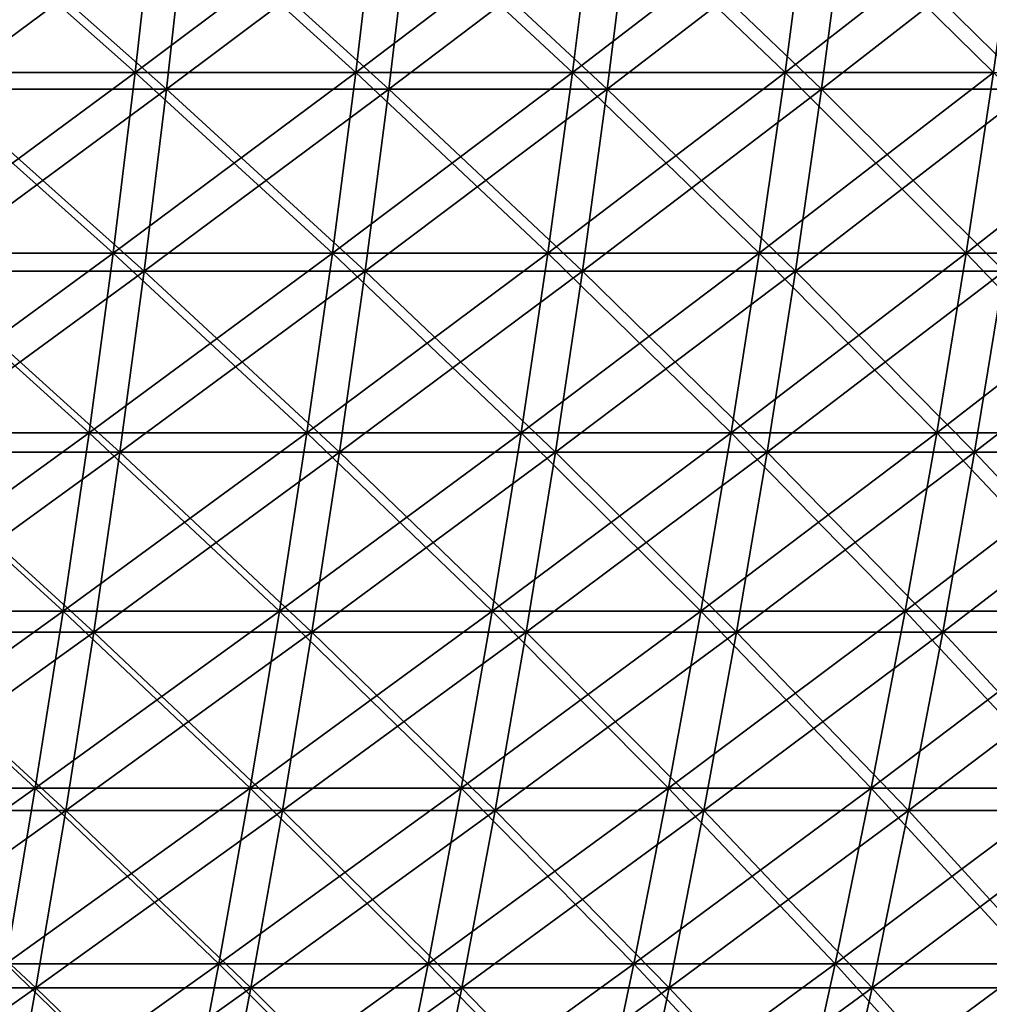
# Model space of a CAD drawing. Header units: millimetres. Extents: x -250 to 250, y -45 to 4150.
# Tile 766 of 805: x 110 to 139, y 4063 to 4092. Entities that reach past the tile are written whole.
import ezdxf

# ---------------------------------------------------------------- set-up
doc = ezdxf.new("R2010")
doc.units = ezdxf.units.MM
doc.header["$LTSCALE"] = 81.481481
for name, color, linetype in [('19', 7, 'CONTINUOUS'), ('20', 7, 'CONTINUOUS'), ('21', 7, 'CONTINUOUS'), ('22', 7, 'CONTINUOUS')]:
    doc.layers.add(name, color=color, linetype=linetype)

msp = doc.modelspace()

# ---------------------------------------------------------------- linework, layer by layer
at = {"layer": '19', "color": 7, "linetype": 'CONTINUOUS'}
for points in [[(114.799, 4089.852, -213.784), (108.161, 4089.852, -217.217), (115.4, 4095.227, -214.902), (114.799, 4089.852, -213.784)], [(115.4, 4095.227, -214.902), (108.161, 4089.852, -217.217), (108.727, 4095.227, -218.354), (115.4, 4095.227, -214.902)], [(121.328, 4089.852, -210.147), (114.799, 4089.852, -213.784), (121.963, 4095.227, -211.246), (121.328, 4089.852, -210.147)], [(121.963, 4095.227, -211.246), (114.799, 4089.852, -213.784), (115.4, 4095.227, -214.902), (121.963, 4095.227, -211.246)], [(127.742, 4089.852, -206.311), (121.328, 4089.852, -210.147), (128.411, 4095.227, -207.39), (127.742, 4089.852, -206.311)], [(128.411, 4095.227, -207.39), (121.328, 4089.852, -210.147), (121.963, 4095.227, -211.246), (128.411, 4095.227, -207.39)], [(134.035, 4089.852, -202.279), (127.742, 4089.852, -206.311), (134.736, 4095.227, -203.337), (134.035, 4089.852, -202.279)], [(134.736, 4095.227, -203.337), (127.742, 4089.852, -206.311), (128.411, 4095.227, -207.39), (134.736, 4095.227, -203.337)], [(140.201, 4089.852, -198.056), (134.035, 4089.852, -202.279), (140.934, 4095.227, -199.092), (140.201, 4089.852, -198.056)], [(140.934, 4095.227, -199.092), (134.035, 4089.852, -202.279), (134.736, 4095.227, -203.337), (140.934, 4095.227, -199.092)], [(114.143, 4084.507, -212.561), (107.543, 4084.507, -215.975), (114.799, 4089.852, -213.784), (114.143, 4084.507, -212.561)], [(114.799, 4089.852, -213.784), (107.543, 4084.507, -215.975), (108.161, 4089.852, -217.217), (114.799, 4089.852, -213.784)], [(120.634, 4084.507, -208.945), (114.143, 4084.507, -212.561), (121.328, 4089.852, -210.147), (120.634, 4084.507, -208.945)], [(121.328, 4089.852, -210.147), (114.143, 4084.507, -212.561), (114.799, 4089.852, -213.784), (121.328, 4089.852, -210.147)], [(127.012, 4084.507, -205.131), (120.634, 4084.507, -208.945), (127.742, 4089.852, -206.311), (127.012, 4084.507, -205.131)], [(127.742, 4089.852, -206.311), (120.634, 4084.507, -208.945), (121.328, 4089.852, -210.147), (127.742, 4089.852, -206.311)], [(133.268, 4084.507, -201.122), (127.012, 4084.507, -205.131), (134.035, 4089.852, -202.279), (133.268, 4084.507, -201.122)], [(134.035, 4089.852, -202.279), (127.012, 4084.507, -205.131), (127.742, 4089.852, -206.311), (134.035, 4089.852, -202.279)], [(139.399, 4084.507, -196.923), (133.268, 4084.507, -201.122), (140.201, 4089.852, -198.056), (139.399, 4084.507, -196.923)], [(140.201, 4089.852, -198.056), (133.268, 4084.507, -201.122), (134.035, 4089.852, -202.279), (140.201, 4089.852, -198.056)], [(113.431, 4079.194, -211.234), (106.872, 4079.194, -214.627), (114.143, 4084.507, -212.561), (113.431, 4079.194, -211.234)], [(114.143, 4084.507, -212.561), (106.872, 4079.194, -214.627), (107.543, 4084.507, -215.975), (114.143, 4084.507, -212.561)], [(119.882, 4079.194, -207.641), (113.431, 4079.194, -211.234), (120.634, 4084.507, -208.945), (119.882, 4079.194, -207.641)], [(120.634, 4084.507, -208.945), (113.431, 4079.194, -211.234), (114.143, 4084.507, -212.561), (120.634, 4084.507, -208.945)], [(126.219, 4079.194, -203.851), (119.882, 4079.194, -207.641), (127.012, 4084.507, -205.131), (126.219, 4079.194, -203.851)], [(127.012, 4084.507, -205.131), (119.882, 4079.194, -207.641), (120.634, 4084.507, -208.945), (127.012, 4084.507, -205.131)], [(132.437, 4079.194, -199.867), (126.219, 4079.194, -203.851), (133.268, 4084.507, -201.122), (132.437, 4079.194, -199.867)], [(133.268, 4084.507, -201.122), (126.219, 4079.194, -203.851), (127.012, 4084.507, -205.131), (133.268, 4084.507, -201.122)], [(138.529, 4079.194, -195.694), (132.437, 4079.194, -199.867), (139.399, 4084.507, -196.923), (138.529, 4079.194, -195.694)], [(139.399, 4084.507, -196.923), (132.437, 4079.194, -199.867), (133.268, 4084.507, -201.122), (139.399, 4084.507, -196.923)], [(144.49, 4079.194, -191.335), (138.529, 4079.194, -195.694), (145.397, 4084.507, -192.537), (144.49, 4079.194, -191.335)], [(145.397, 4084.507, -192.537), (138.529, 4079.194, -195.694), (139.399, 4084.507, -196.923), (145.397, 4084.507, -192.537)], [(112.663, 4073.915, -209.805), (106.149, 4073.915, -213.175), (113.431, 4079.194, -211.234), (112.663, 4073.915, -209.805)], [(113.431, 4079.194, -211.234), (106.149, 4073.915, -213.175), (106.872, 4079.194, -214.627), (113.431, 4079.194, -211.234)], [(119.07, 4073.915, -206.236), (112.663, 4073.915, -209.805), (119.882, 4079.194, -207.641), (119.07, 4073.915, -206.236)], [(119.882, 4079.194, -207.641), (112.663, 4073.915, -209.805), (113.431, 4079.194, -211.234), (119.882, 4079.194, -207.641)], [(125.365, 4073.915, -202.471), (119.07, 4073.915, -206.236), (126.219, 4079.194, -203.851), (125.365, 4073.915, -202.471)], [(126.219, 4079.194, -203.851), (119.07, 4073.915, -206.236), (119.882, 4079.194, -207.641), (126.219, 4079.194, -203.851)], [(131.541, 4073.915, -198.515), (125.365, 4073.915, -202.471), (132.437, 4079.194, -199.867), (131.541, 4073.915, -198.515)], [(132.437, 4079.194, -199.867), (125.365, 4073.915, -202.471), (126.219, 4079.194, -203.851), (132.437, 4079.194, -199.867)], [(137.592, 4073.915, -194.37), (131.541, 4073.915, -198.515), (138.529, 4079.194, -195.694), (137.592, 4073.915, -194.37)], [(138.529, 4079.194, -195.694), (131.541, 4073.915, -198.515), (132.437, 4079.194, -199.867), (138.529, 4079.194, -195.694)], [(143.512, 4073.915, -190.041), (137.592, 4073.915, -194.37), (144.49, 4079.194, -191.335), (143.512, 4073.915, -190.041)], [(144.49, 4079.194, -191.335), (137.592, 4073.915, -194.37), (138.529, 4079.194, -195.694), (144.49, 4079.194, -191.335)], [(111.84, 4068.673, -208.273), (105.373, 4068.673, -211.619), (112.663, 4073.915, -209.805), (111.84, 4068.673, -208.273)], [(112.663, 4073.915, -209.805), (105.373, 4068.673, -211.619), (106.149, 4073.915, -213.175), (112.663, 4073.915, -209.805)], [(118.201, 4068.673, -204.73), (111.84, 4068.673, -208.273), (119.07, 4073.915, -206.236), (118.201, 4068.673, -204.73)], [(119.07, 4073.915, -206.236), (111.84, 4068.673, -208.273), (112.663, 4073.915, -209.805), (119.07, 4073.915, -206.236)], [(124.45, 4068.673, -200.993), (118.201, 4068.673, -204.73), (125.365, 4073.915, -202.471), (124.45, 4068.673, -200.993)], [(125.365, 4073.915, -202.471), (118.201, 4068.673, -204.73), (119.07, 4073.915, -206.236), (125.365, 4073.915, -202.471)], [(130.58, 4068.673, -197.065), (124.45, 4068.673, -200.993), (131.541, 4073.915, -198.515), (130.58, 4068.673, -197.065)], [(131.541, 4073.915, -198.515), (124.45, 4068.673, -200.993), (125.365, 4073.915, -202.471), (131.541, 4073.915, -198.515)], [(136.587, 4068.673, -192.951), (130.58, 4068.673, -197.065), (137.592, 4073.915, -194.37), (136.587, 4068.673, -192.951)], [(137.592, 4073.915, -194.37), (130.58, 4068.673, -197.065), (131.541, 4073.915, -198.515), (137.592, 4073.915, -194.37)], [(142.464, 4068.673, -188.653), (136.587, 4068.673, -192.951), (143.512, 4073.915, -190.041), (142.464, 4068.673, -188.653)], [(143.512, 4073.915, -190.041), (136.587, 4068.673, -192.951), (137.592, 4073.915, -194.37), (143.512, 4073.915, -190.041)], [(110.963, 4063.471, -206.64), (104.547, 4063.471, -209.959), (111.84, 4068.673, -208.273), (110.963, 4063.471, -206.64)], [(111.84, 4068.673, -208.273), (104.547, 4063.471, -209.959), (105.373, 4068.673, -211.619), (111.84, 4068.673, -208.273)], [(117.274, 4063.471, -203.125), (110.963, 4063.471, -206.64), (118.201, 4068.673, -204.73), (117.274, 4063.471, -203.125)], [(118.201, 4068.673, -204.73), (110.963, 4063.471, -206.64), (111.84, 4068.673, -208.273), (118.201, 4068.673, -204.73)], [(123.474, 4063.471, -199.417), (117.274, 4063.471, -203.125), (124.45, 4068.673, -200.993), (123.474, 4063.471, -199.417)], [(124.45, 4068.673, -200.993), (117.274, 4063.471, -203.125), (118.201, 4068.673, -204.73), (124.45, 4068.673, -200.993)], [(129.556, 4063.471, -195.52), (123.474, 4063.471, -199.417), (130.58, 4068.673, -197.065), (129.556, 4063.471, -195.52)], [(130.58, 4068.673, -197.065), (123.474, 4063.471, -199.417), (124.45, 4068.673, -200.993), (130.58, 4068.673, -197.065)], [(135.516, 4063.471, -191.437), (129.556, 4063.471, -195.52), (136.587, 4068.673, -192.951), (135.516, 4063.471, -191.437)], [(136.587, 4068.673, -192.951), (129.556, 4063.471, -195.52), (130.58, 4068.673, -197.065), (136.587, 4068.673, -192.951)], [(141.347, 4063.471, -187.173), (135.516, 4063.471, -191.437), (142.464, 4068.673, -188.653), (141.347, 4063.471, -187.173)], [(142.464, 4068.673, -188.653), (135.516, 4063.471, -191.437), (136.587, 4068.673, -192.951), (142.464, 4068.673, -188.653)], [(110.032, 4058.312, -204.905), (103.67, 4058.312, -208.197), (110.963, 4063.471, -206.64), (110.032, 4058.312, -204.905)], [(110.963, 4063.471, -206.64), (103.67, 4058.312, -208.197), (104.547, 4063.471, -209.959), (110.963, 4063.471, -206.64)], [(116.29, 4058.312, -201.42), (110.032, 4058.312, -204.905), (117.274, 4063.471, -203.125), (116.29, 4058.312, -201.42)], [(117.274, 4063.471, -203.125), (110.032, 4058.312, -204.905), (110.963, 4063.471, -206.64), (117.274, 4063.471, -203.125)], [(122.437, 4058.312, -197.743), (116.29, 4058.312, -201.42), (123.474, 4063.471, -199.417), (122.437, 4058.312, -197.743)], [(123.474, 4063.471, -199.417), (116.29, 4058.312, -201.42), (117.274, 4063.471, -203.125), (123.474, 4063.471, -199.417)], [(128.469, 4058.312, -193.879), (122.437, 4058.312, -197.743), (129.556, 4063.471, -195.52), (128.469, 4058.312, -193.879)], [(129.556, 4063.471, -195.52), (122.437, 4058.312, -197.743), (123.474, 4063.471, -199.417), (129.556, 4063.471, -195.52)], [(134.378, 4058.312, -189.831), (128.469, 4058.312, -193.879), (135.516, 4063.471, -191.437), (134.378, 4058.312, -189.831)], [(135.516, 4063.471, -191.437), (128.469, 4058.312, -193.879), (129.556, 4063.471, -195.52), (135.516, 4063.471, -191.437)], [(140.16, 4058.312, -185.602), (134.378, 4058.312, -189.831), (141.347, 4063.471, -187.173), (140.16, 4058.312, -185.602)], [(141.347, 4063.471, -187.173), (134.378, 4058.312, -189.831), (135.516, 4063.471, -191.437), (141.347, 4063.471, -187.173)]]:
    msp.add_3dface(points, dxfattribs=at)
at = {"layer": '20', "color": 7, "linetype": 'CONTINUOUS'}
for points in [[(108.161, 4089.852, 217.217), (114.799, 4089.852, 213.784), (108.727, 4095.227, 218.354), (108.161, 4089.852, 217.217)], [(108.727, 4095.227, 218.354), (114.799, 4089.852, 213.784), (115.4, 4095.227, 214.902), (108.727, 4095.227, 218.354)], [(114.799, 4089.852, 213.784), (121.328, 4089.852, 210.147), (115.4, 4095.227, 214.902), (114.799, 4089.852, 213.784)], [(115.4, 4095.227, 214.902), (121.328, 4089.852, 210.147), (121.963, 4095.227, 211.246), (115.4, 4095.227, 214.902)], [(121.328, 4089.852, 210.147), (127.742, 4089.852, 206.311), (121.963, 4095.227, 211.246), (121.328, 4089.852, 210.147)], [(121.963, 4095.227, 211.246), (127.742, 4089.852, 206.311), (128.411, 4095.227, 207.39), (121.963, 4095.227, 211.246)], [(127.742, 4089.852, 206.311), (134.035, 4089.852, 202.279), (128.411, 4095.227, 207.39), (127.742, 4089.852, 206.311)], [(128.411, 4095.227, 207.39), (134.035, 4089.852, 202.279), (134.736, 4095.227, 203.337), (128.411, 4095.227, 207.39)], [(134.035, 4089.852, 202.279), (140.201, 4089.852, 198.056), (134.736, 4095.227, 203.337), (134.035, 4089.852, 202.279)], [(134.736, 4095.227, 203.337), (140.201, 4089.852, 198.056), (140.934, 4095.227, 199.092), (134.736, 4095.227, 203.337)], [(107.543, 4084.507, 215.975), (114.143, 4084.507, 212.561), (108.161, 4089.852, 217.217), (107.543, 4084.507, 215.975)], [(108.161, 4089.852, 217.217), (114.143, 4084.507, 212.561), (114.799, 4089.852, 213.784), (108.161, 4089.852, 217.217)], [(114.143, 4084.507, 212.561), (120.634, 4084.507, 208.945), (114.799, 4089.852, 213.784), (114.143, 4084.507, 212.561)], [(114.799, 4089.852, 213.784), (120.634, 4084.507, 208.945), (121.328, 4089.852, 210.147), (114.799, 4089.852, 213.784)], [(120.634, 4084.507, 208.945), (127.012, 4084.507, 205.131), (121.328, 4089.852, 210.147), (120.634, 4084.507, 208.945)], [(121.328, 4089.852, 210.147), (127.012, 4084.507, 205.131), (127.742, 4089.852, 206.311), (121.328, 4089.852, 210.147)], [(127.012, 4084.507, 205.131), (133.268, 4084.507, 201.122), (127.742, 4089.852, 206.311), (127.012, 4084.507, 205.131)], [(127.742, 4089.852, 206.311), (133.268, 4084.507, 201.122), (134.035, 4089.852, 202.279), (127.742, 4089.852, 206.311)], [(133.268, 4084.507, 201.122), (139.399, 4084.507, 196.923), (134.035, 4089.852, 202.279), (133.268, 4084.507, 201.122)], [(134.035, 4089.852, 202.279), (139.399, 4084.507, 196.923), (140.201, 4089.852, 198.056), (134.035, 4089.852, 202.279)], [(106.872, 4079.194, 214.627), (113.431, 4079.194, 211.234), (107.543, 4084.507, 215.975), (106.872, 4079.194, 214.627)], [(107.543, 4084.507, 215.975), (113.431, 4079.194, 211.234), (114.143, 4084.507, 212.561), (107.543, 4084.507, 215.975)], [(113.431, 4079.194, 211.234), (119.882, 4079.194, 207.641), (114.143, 4084.507, 212.561), (113.431, 4079.194, 211.234)], [(114.143, 4084.507, 212.561), (119.882, 4079.194, 207.641), (120.634, 4084.507, 208.945), (114.143, 4084.507, 212.561)], [(119.882, 4079.194, 207.641), (126.219, 4079.194, 203.851), (120.634, 4084.507, 208.945), (119.882, 4079.194, 207.641)], [(120.634, 4084.507, 208.945), (126.219, 4079.194, 203.851), (127.012, 4084.507, 205.131), (120.634, 4084.507, 208.945)], [(126.219, 4079.194, 203.851), (132.437, 4079.194, 199.867), (127.012, 4084.507, 205.131), (126.219, 4079.194, 203.851)], [(127.012, 4084.507, 205.131), (132.437, 4079.194, 199.867), (133.268, 4084.507, 201.122), (127.012, 4084.507, 205.131)], [(132.437, 4079.194, 199.867), (138.529, 4079.194, 195.694), (133.268, 4084.507, 201.122), (132.437, 4079.194, 199.867)], [(133.268, 4084.507, 201.122), (138.529, 4079.194, 195.694), (139.399, 4084.507, 196.923), (133.268, 4084.507, 201.122)], [(138.529, 4079.194, 195.694), (144.49, 4079.194, 191.335), (139.399, 4084.507, 196.923), (138.529, 4079.194, 195.694)], [(106.149, 4073.915, 213.175), (112.663, 4073.915, 209.805), (106.872, 4079.194, 214.627), (106.149, 4073.915, 213.175)], [(106.872, 4079.194, 214.627), (112.663, 4073.915, 209.805), (113.431, 4079.194, 211.234), (106.872, 4079.194, 214.627)], [(112.663, 4073.915, 209.805), (119.07, 4073.915, 206.236), (113.431, 4079.194, 211.234), (112.663, 4073.915, 209.805)], [(113.431, 4079.194, 211.234), (119.07, 4073.915, 206.236), (119.882, 4079.194, 207.641), (113.431, 4079.194, 211.234)], [(119.07, 4073.915, 206.236), (125.365, 4073.915, 202.471), (119.882, 4079.194, 207.641), (119.07, 4073.915, 206.236)], [(119.882, 4079.194, 207.641), (125.365, 4073.915, 202.471), (126.219, 4079.194, 203.851), (119.882, 4079.194, 207.641)], [(125.365, 4073.915, 202.471), (131.541, 4073.915, 198.515), (126.219, 4079.194, 203.851), (125.365, 4073.915, 202.471)], [(126.219, 4079.194, 203.851), (131.541, 4073.915, 198.515), (132.437, 4079.194, 199.867), (126.219, 4079.194, 203.851)], [(131.541, 4073.915, 198.515), (137.592, 4073.915, 194.37), (132.437, 4079.194, 199.867), (131.541, 4073.915, 198.515)], [(132.437, 4079.194, 199.867), (137.592, 4073.915, 194.37), (138.529, 4079.194, 195.694), (132.437, 4079.194, 199.867)], [(137.592, 4073.915, 194.37), (143.512, 4073.915, 190.041), (138.529, 4079.194, 195.694), (137.592, 4073.915, 194.37)], [(138.529, 4079.194, 195.694), (143.512, 4073.915, 190.041), (144.49, 4079.194, 191.335), (138.529, 4079.194, 195.694)], [(105.373, 4068.673, 211.619), (111.84, 4068.673, 208.273), (106.149, 4073.915, 213.175), (105.373, 4068.673, 211.619)], [(106.149, 4073.915, 213.175), (111.84, 4068.673, 208.273), (112.663, 4073.915, 209.805), (106.149, 4073.915, 213.175)], [(111.84, 4068.673, 208.273), (118.201, 4068.673, 204.73), (112.663, 4073.915, 209.805), (111.84, 4068.673, 208.273)], [(112.663, 4073.915, 209.805), (118.201, 4068.673, 204.73), (119.07, 4073.915, 206.236), (112.663, 4073.915, 209.805)], [(118.201, 4068.673, 204.73), (124.45, 4068.673, 200.993), (119.07, 4073.915, 206.236), (118.201, 4068.673, 204.73)], [(119.07, 4073.915, 206.236), (124.45, 4068.673, 200.993), (125.365, 4073.915, 202.471), (119.07, 4073.915, 206.236)], [(124.45, 4068.673, 200.993), (130.58, 4068.673, 197.065), (125.365, 4073.915, 202.471), (124.45, 4068.673, 200.993)], [(125.365, 4073.915, 202.471), (130.58, 4068.673, 197.065), (131.541, 4073.915, 198.515), (125.365, 4073.915, 202.471)], [(130.58, 4068.673, 197.065), (136.587, 4068.673, 192.951), (131.541, 4073.915, 198.515), (130.58, 4068.673, 197.065)], [(131.541, 4073.915, 198.515), (136.587, 4068.673, 192.951), (137.592, 4073.915, 194.37), (131.541, 4073.915, 198.515)], [(136.587, 4068.673, 192.951), (142.464, 4068.673, 188.653), (137.592, 4073.915, 194.37), (136.587, 4068.673, 192.951)], [(137.592, 4073.915, 194.37), (142.464, 4068.673, 188.653), (143.512, 4073.915, 190.041), (137.592, 4073.915, 194.37)], [(104.547, 4063.471, 209.959), (110.963, 4063.471, 206.64), (105.373, 4068.673, 211.619), (104.547, 4063.471, 209.959)], [(105.373, 4068.673, 211.619), (110.963, 4063.471, 206.64), (111.84, 4068.673, 208.273), (105.373, 4068.673, 211.619)], [(110.963, 4063.471, 206.64), (117.274, 4063.471, 203.125), (111.84, 4068.673, 208.273), (110.963, 4063.471, 206.64)], [(111.84, 4068.673, 208.273), (117.274, 4063.471, 203.125), (118.201, 4068.673, 204.73), (111.84, 4068.673, 208.273)], [(117.274, 4063.471, 203.125), (123.474, 4063.471, 199.417), (118.201, 4068.673, 204.73), (117.274, 4063.471, 203.125)], [(118.201, 4068.673, 204.73), (123.474, 4063.471, 199.417), (124.45, 4068.673, 200.993), (118.201, 4068.673, 204.73)], [(123.474, 4063.471, 199.417), (129.556, 4063.471, 195.52), (124.45, 4068.673, 200.993), (123.474, 4063.471, 199.417)], [(124.45, 4068.673, 200.993), (129.556, 4063.471, 195.52), (130.58, 4068.673, 197.065), (124.45, 4068.673, 200.993)], [(129.556, 4063.471, 195.52), (135.516, 4063.471, 191.437), (130.58, 4068.673, 197.065), (129.556, 4063.471, 195.52)], [(130.58, 4068.673, 197.065), (135.516, 4063.471, 191.437), (136.587, 4068.673, 192.951), (130.58, 4068.673, 197.065)], [(135.516, 4063.471, 191.437), (141.347, 4063.471, 187.173), (136.587, 4068.673, 192.951), (135.516, 4063.471, 191.437)], [(136.587, 4068.673, 192.951), (141.347, 4063.471, 187.173), (142.464, 4068.673, 188.653), (136.587, 4068.673, 192.951)], [(104.547, 4063.471, 209.959), (110.032, 4058.312, 204.905), (110.963, 4063.471, 206.64), (104.547, 4063.471, 209.959)], [(110.032, 4058.312, 204.905), (116.29, 4058.312, 201.42), (110.963, 4063.471, 206.64), (110.032, 4058.312, 204.905)], [(110.963, 4063.471, 206.64), (116.29, 4058.312, 201.42), (117.274, 4063.471, 203.125), (110.963, 4063.471, 206.64)], [(116.29, 4058.312, 201.42), (122.437, 4058.312, 197.743), (117.274, 4063.471, 203.125), (116.29, 4058.312, 201.42)], [(117.274, 4063.471, 203.125), (122.437, 4058.312, 197.743), (123.474, 4063.471, 199.417), (117.274, 4063.471, 203.125)], [(122.437, 4058.312, 197.743), (128.469, 4058.312, 193.879), (123.474, 4063.471, 199.417), (122.437, 4058.312, 197.743)], [(123.474, 4063.471, 199.417), (128.469, 4058.312, 193.879), (129.556, 4063.471, 195.52), (123.474, 4063.471, 199.417)], [(128.469, 4058.312, 193.879), (134.378, 4058.312, 189.831), (129.556, 4063.471, 195.52), (128.469, 4058.312, 193.879)], [(129.556, 4063.471, 195.52), (134.378, 4058.312, 189.831), (135.516, 4063.471, 191.437), (129.556, 4063.471, 195.52)], [(134.378, 4058.312, 189.831), (140.16, 4058.312, 185.602), (135.516, 4063.471, 191.437), (134.378, 4058.312, 189.831)], [(135.516, 4063.471, 191.437), (140.16, 4058.312, 185.602), (141.347, 4063.471, 187.173), (135.516, 4063.471, 191.437)]]:
    msp.add_3dface(points, dxfattribs=at)
at = {"layer": '21', "color": 7, "linetype": 'CONTINUOUS'}
for points in [[(113.882, 4090.342, 212.075), (107.297, 4090.342, 215.481), (114.477, 4095.673, 213.184), (113.882, 4090.342, 212.075)], [(114.477, 4095.673, 213.184), (107.297, 4090.342, 215.481), (107.858, 4095.673, 216.608), (114.477, 4095.673, 213.184)], [(120.359, 4090.342, 208.467), (113.882, 4090.342, 212.075), (120.988, 4095.673, 209.558), (120.359, 4090.342, 208.467)], [(120.988, 4095.673, 209.558), (113.882, 4090.342, 212.075), (114.477, 4095.673, 213.184), (120.988, 4095.673, 209.558)], [(126.721, 4090.342, 204.662), (120.359, 4090.342, 208.467), (127.384, 4095.673, 205.732), (126.721, 4090.342, 204.662)], [(127.384, 4095.673, 205.732), (120.359, 4090.342, 208.467), (120.988, 4095.673, 209.558), (127.384, 4095.673, 205.732)], [(132.964, 4090.342, 200.663), (126.721, 4090.342, 204.662), (133.659, 4095.673, 201.712), (132.964, 4090.342, 200.663)], [(133.659, 4095.673, 201.712), (126.721, 4090.342, 204.662), (127.384, 4095.673, 205.732), (133.659, 4095.673, 201.712)], [(139.08, 4090.342, 196.473), (132.964, 4090.342, 200.663), (139.808, 4095.673, 197.5), (139.08, 4090.342, 196.473)], [(139.808, 4095.673, 197.5), (132.964, 4090.342, 200.663), (133.659, 4095.673, 201.712), (139.808, 4095.673, 197.5)], [(113.231, 4085.04, 210.862), (106.684, 4085.04, 214.249), (113.882, 4090.342, 212.075), (113.231, 4085.04, 210.862)], [(113.882, 4090.342, 212.075), (106.684, 4085.04, 214.249), (107.297, 4090.342, 215.481), (113.882, 4090.342, 212.075)], [(119.671, 4085.04, 207.275), (113.231, 4085.04, 210.862), (120.359, 4090.342, 208.467), (119.671, 4085.04, 207.275)], [(120.359, 4090.342, 208.467), (113.231, 4085.04, 210.862), (113.882, 4090.342, 212.075), (120.359, 4090.342, 208.467)], [(125.997, 4085.04, 203.492), (119.671, 4085.04, 207.275), (126.721, 4090.342, 204.662), (125.997, 4085.04, 203.492)], [(126.721, 4090.342, 204.662), (119.671, 4085.04, 207.275), (120.359, 4090.342, 208.467), (126.721, 4090.342, 204.662)], [(132.204, 4085.04, 199.515), (125.997, 4085.04, 203.492), (132.964, 4090.342, 200.663), (132.204, 4085.04, 199.515)], [(132.964, 4090.342, 200.663), (125.997, 4085.04, 203.492), (126.721, 4090.342, 204.662), (132.964, 4090.342, 200.663)], [(138.285, 4085.04, 195.349), (132.204, 4085.04, 199.515), (139.08, 4090.342, 196.473), (138.285, 4085.04, 195.349)], [(139.08, 4090.342, 196.473), (132.204, 4085.04, 199.515), (132.964, 4090.342, 200.663), (139.08, 4090.342, 196.473)], [(144.235, 4085.04, 190.998), (138.285, 4085.04, 195.349), (145.065, 4090.342, 192.097), (144.235, 4085.04, 190.998)], [(145.065, 4090.342, 192.097), (138.285, 4085.04, 195.349), (139.08, 4090.342, 196.473), (145.065, 4090.342, 192.097)], [(112.524, 4079.77, 209.547), (106.018, 4079.77, 212.913), (113.231, 4085.04, 210.862), (112.524, 4079.77, 209.547)], [(113.231, 4085.04, 210.862), (106.018, 4079.77, 212.913), (106.684, 4085.04, 214.249), (113.231, 4085.04, 210.862)], [(118.924, 4079.77, 205.982), (112.524, 4079.77, 209.547), (119.671, 4085.04, 207.275), (118.924, 4079.77, 205.982)], [(119.671, 4085.04, 207.275), (112.524, 4079.77, 209.547), (113.231, 4085.04, 210.862), (119.671, 4085.04, 207.275)], [(125.211, 4079.77, 202.222), (118.924, 4079.77, 205.982), (125.997, 4085.04, 203.492), (125.211, 4079.77, 202.222)], [(125.997, 4085.04, 203.492), (118.924, 4079.77, 205.982), (119.671, 4085.04, 207.275), (125.997, 4085.04, 203.492)], [(131.379, 4079.77, 198.271), (125.211, 4079.77, 202.222), (132.204, 4085.04, 199.515), (131.379, 4079.77, 198.271)], [(132.204, 4085.04, 199.515), (125.211, 4079.77, 202.222), (125.997, 4085.04, 203.492), (132.204, 4085.04, 199.515)], [(137.422, 4079.77, 194.131), (131.379, 4079.77, 198.271), (138.285, 4085.04, 195.349), (137.422, 4079.77, 194.131)], [(138.285, 4085.04, 195.349), (131.379, 4079.77, 198.271), (132.204, 4085.04, 199.515), (138.285, 4085.04, 195.349)], [(143.335, 4079.77, 189.807), (137.422, 4079.77, 194.131), (144.235, 4085.04, 190.998), (143.335, 4079.77, 189.807)], [(144.235, 4085.04, 190.998), (137.422, 4079.77, 194.131), (138.285, 4085.04, 195.349), (144.235, 4085.04, 190.998)], [(111.763, 4074.534, 208.129), (105.301, 4074.534, 211.472), (112.524, 4079.77, 209.547), (111.763, 4074.534, 208.129)], [(112.524, 4079.77, 209.547), (105.301, 4074.534, 211.472), (106.018, 4079.77, 212.913), (112.524, 4079.77, 209.547)], [(118.119, 4074.534, 204.589), (111.763, 4074.534, 208.129), (118.924, 4079.77, 205.982), (118.119, 4074.534, 204.589)], [(118.924, 4079.77, 205.982), (111.763, 4074.534, 208.129), (112.524, 4079.77, 209.547), (118.924, 4079.77, 205.982)], [(124.364, 4074.534, 200.854), (118.119, 4074.534, 204.589), (125.211, 4079.77, 202.222), (124.364, 4074.534, 200.854)], [(125.211, 4079.77, 202.222), (118.119, 4074.534, 204.589), (118.924, 4079.77, 205.982), (125.211, 4079.77, 202.222)], [(130.49, 4074.534, 196.929), (124.364, 4074.534, 200.854), (131.379, 4079.77, 198.271), (130.49, 4074.534, 196.929)], [(131.379, 4079.77, 198.271), (124.364, 4074.534, 200.854), (125.211, 4079.77, 202.222), (131.379, 4079.77, 198.271)], [(136.493, 4074.534, 192.817), (130.49, 4074.534, 196.929), (137.422, 4079.77, 194.131), (136.493, 4074.534, 192.817)], [(137.422, 4079.77, 194.131), (130.49, 4074.534, 196.929), (131.379, 4079.77, 198.271), (137.422, 4079.77, 194.131)], [(142.366, 4074.534, 188.523), (136.493, 4074.534, 192.817), (143.335, 4079.77, 189.807), (142.366, 4074.534, 188.523)], [(143.335, 4079.77, 189.807), (136.493, 4074.534, 192.817), (137.422, 4079.77, 194.131), (143.335, 4079.77, 189.807)], [(110.947, 4069.334, 206.61), (104.532, 4069.334, 209.929), (111.763, 4074.534, 208.129), (110.947, 4069.334, 206.61)], [(111.763, 4074.534, 208.129), (104.532, 4069.334, 209.929), (105.301, 4074.534, 211.472), (111.763, 4074.534, 208.129)], [(117.257, 4069.334, 203.096), (110.947, 4069.334, 206.61), (118.119, 4074.534, 204.589), (117.257, 4069.334, 203.096)], [(118.119, 4074.534, 204.589), (110.947, 4069.334, 206.61), (111.763, 4074.534, 208.129), (118.119, 4074.534, 204.589)], [(123.456, 4069.334, 199.388), (117.257, 4069.334, 203.096), (124.364, 4074.534, 200.854), (123.456, 4069.334, 199.388)], [(124.364, 4074.534, 200.854), (117.257, 4069.334, 203.096), (118.119, 4074.534, 204.589), (124.364, 4074.534, 200.854)], [(129.538, 4069.334, 195.492), (123.456, 4069.334, 199.388), (130.49, 4074.534, 196.929), (129.538, 4069.334, 195.492)], [(130.49, 4074.534, 196.929), (123.456, 4069.334, 199.388), (124.364, 4074.534, 200.854), (130.49, 4074.534, 196.929)], [(135.496, 4069.334, 191.41), (129.538, 4069.334, 195.492), (136.493, 4074.534, 192.817), (135.496, 4069.334, 191.41)], [(136.493, 4074.534, 192.817), (129.538, 4069.334, 195.492), (130.49, 4074.534, 196.929), (136.493, 4074.534, 192.817)], [(141.327, 4069.334, 187.147), (135.496, 4069.334, 191.41), (142.366, 4074.534, 188.523), (141.327, 4069.334, 187.147)], [(142.366, 4074.534, 188.523), (135.496, 4069.334, 191.41), (136.493, 4074.534, 192.817), (142.366, 4074.534, 188.523)], [(110.077, 4064.175, 204.99), (103.713, 4064.175, 208.283), (110.947, 4069.334, 206.61), (110.077, 4064.175, 204.99)], [(110.947, 4069.334, 206.61), (103.713, 4064.175, 208.283), (104.532, 4069.334, 209.929), (110.947, 4069.334, 206.61)], [(116.338, 4064.175, 201.503), (110.077, 4064.175, 204.99), (117.257, 4069.334, 203.096), (116.338, 4064.175, 201.503)], [(117.257, 4069.334, 203.096), (110.077, 4064.175, 204.99), (110.947, 4069.334, 206.61), (117.257, 4069.334, 203.096)], [(122.488, 4064.175, 197.825), (116.338, 4064.175, 201.503), (123.456, 4069.334, 199.388), (122.488, 4064.175, 197.825)], [(123.456, 4069.334, 199.388), (116.338, 4064.175, 201.503), (117.257, 4069.334, 203.096), (123.456, 4069.334, 199.388)], [(128.522, 4064.175, 193.959), (122.488, 4064.175, 197.825), (129.538, 4069.334, 195.492), (128.522, 4064.175, 193.959)], [(129.538, 4069.334, 195.492), (122.488, 4064.175, 197.825), (123.456, 4069.334, 199.388), (129.538, 4069.334, 195.492)], [(134.434, 4064.175, 189.909), (128.522, 4064.175, 193.959), (135.496, 4069.334, 191.41), (134.434, 4064.175, 189.909)], [(135.496, 4069.334, 191.41), (128.522, 4064.175, 193.959), (129.538, 4069.334, 195.492), (135.496, 4069.334, 191.41)], [(140.218, 4064.175, 185.679), (134.434, 4064.175, 189.909), (141.327, 4069.334, 187.147), (140.218, 4064.175, 185.679)], [(141.327, 4069.334, 187.147), (134.434, 4064.175, 189.909), (135.496, 4069.334, 191.41), (141.327, 4069.334, 187.147)], [(115.362, 4059.057, 199.812), (109.154, 4059.057, 203.27), (116.338, 4064.175, 201.503), (115.362, 4059.057, 199.812)], [(116.338, 4064.175, 201.503), (109.154, 4059.057, 203.27), (110.077, 4064.175, 204.99), (116.338, 4064.175, 201.503)], [(121.46, 4059.057, 196.165), (115.362, 4059.057, 199.812), (122.488, 4064.175, 197.825), (121.46, 4059.057, 196.165)], [(122.488, 4064.175, 197.825), (115.362, 4059.057, 199.812), (116.338, 4064.175, 201.503), (122.488, 4064.175, 197.825)], [(127.444, 4059.057, 192.332), (121.46, 4059.057, 196.165), (128.522, 4064.175, 193.959), (127.444, 4059.057, 192.332)], [(128.522, 4064.175, 193.959), (121.46, 4059.057, 196.165), (122.488, 4064.175, 197.825), (128.522, 4064.175, 193.959)], [(133.306, 4059.057, 188.316), (127.444, 4059.057, 192.332), (134.434, 4064.175, 189.909), (133.306, 4059.057, 188.316)], [(134.434, 4064.175, 189.909), (127.444, 4059.057, 192.332), (128.522, 4064.175, 193.959), (134.434, 4064.175, 189.909)], [(139.042, 4059.057, 184.121), (133.306, 4059.057, 188.316), (140.218, 4064.175, 185.679), (139.042, 4059.057, 184.121)], [(140.218, 4064.175, 185.679), (133.306, 4059.057, 188.316), (134.434, 4064.175, 189.909), (140.218, 4064.175, 185.679)]]:
    msp.add_3dface(points, dxfattribs=at)
at = {"layer": '22', "color": 7, "linetype": 'CONTINUOUS'}
for points in [[(107.297, 4090.342, -215.481), (113.882, 4090.342, -212.075), (107.858, 4095.673, -216.608), (107.297, 4090.342, -215.481)], [(107.858, 4095.673, -216.608), (113.882, 4090.342, -212.075), (114.477, 4095.673, -213.184), (107.858, 4095.673, -216.608)], [(113.882, 4090.342, -212.075), (120.359, 4090.342, -208.467), (114.477, 4095.673, -213.184), (113.882, 4090.342, -212.075)], [(114.477, 4095.673, -213.184), (120.359, 4090.342, -208.467), (120.988, 4095.673, -209.558), (114.477, 4095.673, -213.184)], [(120.359, 4090.342, -208.467), (126.721, 4090.342, -204.662), (120.988, 4095.673, -209.558), (120.359, 4090.342, -208.467)], [(120.988, 4095.673, -209.558), (126.721, 4090.342, -204.662), (127.384, 4095.673, -205.732), (120.988, 4095.673, -209.558)], [(126.721, 4090.342, -204.662), (132.964, 4090.342, -200.663), (127.384, 4095.673, -205.732), (126.721, 4090.342, -204.662)], [(127.384, 4095.673, -205.732), (132.964, 4090.342, -200.663), (133.659, 4095.673, -201.712), (127.384, 4095.673, -205.732)], [(132.964, 4090.342, -200.663), (139.08, 4090.342, -196.473), (133.659, 4095.673, -201.712), (132.964, 4090.342, -200.663)], [(133.659, 4095.673, -201.712), (139.08, 4090.342, -196.473), (139.808, 4095.673, -197.5), (133.659, 4095.673, -201.712)], [(106.684, 4085.04, -214.249), (113.231, 4085.04, -210.862), (107.297, 4090.342, -215.481), (106.684, 4085.04, -214.249)], [(107.297, 4090.342, -215.481), (113.231, 4085.04, -210.862), (113.882, 4090.342, -212.075), (107.297, 4090.342, -215.481)], [(113.231, 4085.04, -210.862), (119.671, 4085.04, -207.275), (113.882, 4090.342, -212.075), (113.231, 4085.04, -210.862)], [(113.882, 4090.342, -212.075), (119.671, 4085.04, -207.275), (120.359, 4090.342, -208.467), (113.882, 4090.342, -212.075)], [(119.671, 4085.04, -207.275), (125.997, 4085.04, -203.492), (120.359, 4090.342, -208.467), (119.671, 4085.04, -207.275)], [(120.359, 4090.342, -208.467), (125.997, 4085.04, -203.492), (126.721, 4090.342, -204.662), (120.359, 4090.342, -208.467)], [(125.997, 4085.04, -203.492), (132.204, 4085.04, -199.515), (126.721, 4090.342, -204.662), (125.997, 4085.04, -203.492)], [(126.721, 4090.342, -204.662), (132.204, 4085.04, -199.515), (132.964, 4090.342, -200.663), (126.721, 4090.342, -204.662)], [(132.204, 4085.04, -199.515), (138.285, 4085.04, -195.349), (132.964, 4090.342, -200.663), (132.204, 4085.04, -199.515)], [(132.964, 4090.342, -200.663), (138.285, 4085.04, -195.349), (139.08, 4090.342, -196.473), (132.964, 4090.342, -200.663)], [(138.285, 4085.04, -195.349), (144.235, 4085.04, -190.998), (139.08, 4090.342, -196.473), (138.285, 4085.04, -195.349)], [(106.018, 4079.77, -212.913), (112.524, 4079.77, -209.547), (106.684, 4085.04, -214.249), (106.018, 4079.77, -212.913)], [(106.684, 4085.04, -214.249), (112.524, 4079.77, -209.547), (113.231, 4085.04, -210.862), (106.684, 4085.04, -214.249)], [(112.524, 4079.77, -209.547), (118.924, 4079.77, -205.982), (113.231, 4085.04, -210.862), (112.524, 4079.77, -209.547)], [(113.231, 4085.04, -210.862), (118.924, 4079.77, -205.982), (119.671, 4085.04, -207.275), (113.231, 4085.04, -210.862)], [(118.924, 4079.77, -205.982), (125.211, 4079.77, -202.222), (119.671, 4085.04, -207.275), (118.924, 4079.77, -205.982)], [(119.671, 4085.04, -207.275), (125.211, 4079.77, -202.222), (125.997, 4085.04, -203.492), (119.671, 4085.04, -207.275)], [(125.211, 4079.77, -202.222), (131.379, 4079.77, -198.271), (125.997, 4085.04, -203.492), (125.211, 4079.77, -202.222)], [(125.997, 4085.04, -203.492), (131.379, 4079.77, -198.271), (132.204, 4085.04, -199.515), (125.997, 4085.04, -203.492)], [(131.379, 4079.77, -198.271), (137.422, 4079.77, -194.131), (132.204, 4085.04, -199.515), (131.379, 4079.77, -198.271)], [(132.204, 4085.04, -199.515), (137.422, 4079.77, -194.131), (138.285, 4085.04, -195.349), (132.204, 4085.04, -199.515)], [(137.422, 4079.77, -194.131), (143.335, 4079.77, -189.807), (138.285, 4085.04, -195.349), (137.422, 4079.77, -194.131)], [(138.285, 4085.04, -195.349), (143.335, 4079.77, -189.807), (144.235, 4085.04, -190.998), (138.285, 4085.04, -195.349)], [(105.301, 4074.534, -211.472), (111.763, 4074.534, -208.129), (106.018, 4079.77, -212.913), (105.301, 4074.534, -211.472)], [(106.018, 4079.77, -212.913), (111.763, 4074.534, -208.129), (112.524, 4079.77, -209.547), (106.018, 4079.77, -212.913)], [(111.763, 4074.534, -208.129), (118.119, 4074.534, -204.589), (112.524, 4079.77, -209.547), (111.763, 4074.534, -208.129)], [(112.524, 4079.77, -209.547), (118.119, 4074.534, -204.589), (118.924, 4079.77, -205.982), (112.524, 4079.77, -209.547)], [(118.119, 4074.534, -204.589), (124.364, 4074.534, -200.854), (118.924, 4079.77, -205.982), (118.119, 4074.534, -204.589)], [(118.924, 4079.77, -205.982), (124.364, 4074.534, -200.854), (125.211, 4079.77, -202.222), (118.924, 4079.77, -205.982)], [(124.364, 4074.534, -200.854), (130.49, 4074.534, -196.929), (125.211, 4079.77, -202.222), (124.364, 4074.534, -200.854)], [(125.211, 4079.77, -202.222), (130.49, 4074.534, -196.929), (131.379, 4079.77, -198.271), (125.211, 4079.77, -202.222)], [(130.49, 4074.534, -196.929), (136.493, 4074.534, -192.817), (131.379, 4079.77, -198.271), (130.49, 4074.534, -196.929)], [(131.379, 4079.77, -198.271), (136.493, 4074.534, -192.817), (137.422, 4079.77, -194.131), (131.379, 4079.77, -198.271)], [(136.493, 4074.534, -192.817), (142.366, 4074.534, -188.523), (137.422, 4079.77, -194.131), (136.493, 4074.534, -192.817)], [(137.422, 4079.77, -194.131), (142.366, 4074.534, -188.523), (143.335, 4079.77, -189.807), (137.422, 4079.77, -194.131)], [(104.532, 4069.334, -209.929), (110.947, 4069.334, -206.61), (105.301, 4074.534, -211.472), (104.532, 4069.334, -209.929)], [(105.301, 4074.534, -211.472), (110.947, 4069.334, -206.61), (111.763, 4074.534, -208.129), (105.301, 4074.534, -211.472)], [(110.947, 4069.334, -206.61), (117.257, 4069.334, -203.096), (111.763, 4074.534, -208.129), (110.947, 4069.334, -206.61)], [(111.763, 4074.534, -208.129), (117.257, 4069.334, -203.096), (118.119, 4074.534, -204.589), (111.763, 4074.534, -208.129)], [(117.257, 4069.334, -203.096), (123.456, 4069.334, -199.388), (118.119, 4074.534, -204.589), (117.257, 4069.334, -203.096)], [(118.119, 4074.534, -204.589), (123.456, 4069.334, -199.388), (124.364, 4074.534, -200.854), (118.119, 4074.534, -204.589)], [(123.456, 4069.334, -199.388), (129.538, 4069.334, -195.492), (124.364, 4074.534, -200.854), (123.456, 4069.334, -199.388)], [(124.364, 4074.534, -200.854), (129.538, 4069.334, -195.492), (130.49, 4074.534, -196.929), (124.364, 4074.534, -200.854)], [(129.538, 4069.334, -195.492), (135.496, 4069.334, -191.41), (130.49, 4074.534, -196.929), (129.538, 4069.334, -195.492)], [(130.49, 4074.534, -196.929), (135.496, 4069.334, -191.41), (136.493, 4074.534, -192.817), (130.49, 4074.534, -196.929)], [(135.496, 4069.334, -191.41), (141.327, 4069.334, -187.147), (136.493, 4074.534, -192.817), (135.496, 4069.334, -191.41)], [(136.493, 4074.534, -192.817), (141.327, 4069.334, -187.147), (142.366, 4074.534, -188.523), (136.493, 4074.534, -192.817)], [(104.532, 4069.334, -209.929), (110.077, 4064.175, -204.99), (110.947, 4069.334, -206.61), (104.532, 4069.334, -209.929)], [(110.077, 4064.175, -204.99), (116.338, 4064.175, -201.503), (110.947, 4069.334, -206.61), (110.077, 4064.175, -204.99)], [(110.947, 4069.334, -206.61), (116.338, 4064.175, -201.503), (117.257, 4069.334, -203.096), (110.947, 4069.334, -206.61)], [(116.338, 4064.175, -201.503), (122.488, 4064.175, -197.825), (117.257, 4069.334, -203.096), (116.338, 4064.175, -201.503)], [(117.257, 4069.334, -203.096), (122.488, 4064.175, -197.825), (123.456, 4069.334, -199.388), (117.257, 4069.334, -203.096)], [(122.488, 4064.175, -197.825), (128.522, 4064.175, -193.959), (123.456, 4069.334, -199.388), (122.488, 4064.175, -197.825)], [(123.456, 4069.334, -199.388), (128.522, 4064.175, -193.959), (129.538, 4069.334, -195.492), (123.456, 4069.334, -199.388)], [(128.522, 4064.175, -193.959), (134.434, 4064.175, -189.909), (129.538, 4069.334, -195.492), (128.522, 4064.175, -193.959)], [(129.538, 4069.334, -195.492), (134.434, 4064.175, -189.909), (135.496, 4069.334, -191.41), (129.538, 4069.334, -195.492)], [(134.434, 4064.175, -189.909), (140.218, 4064.175, -185.679), (135.496, 4069.334, -191.41), (134.434, 4064.175, -189.909)], [(135.496, 4069.334, -191.41), (140.218, 4064.175, -185.679), (141.327, 4069.334, -187.147), (135.496, 4069.334, -191.41)], [(109.154, 4059.057, -203.27), (115.362, 4059.057, -199.812), (110.077, 4064.175, -204.99), (109.154, 4059.057, -203.27)], [(110.077, 4064.175, -204.99), (115.362, 4059.057, -199.812), (116.338, 4064.175, -201.503), (110.077, 4064.175, -204.99)], [(115.362, 4059.057, -199.812), (121.46, 4059.057, -196.165), (116.338, 4064.175, -201.503), (115.362, 4059.057, -199.812)], [(116.338, 4064.175, -201.503), (121.46, 4059.057, -196.165), (122.488, 4064.175, -197.825), (116.338, 4064.175, -201.503)], [(121.46, 4059.057, -196.165), (127.444, 4059.057, -192.332), (122.488, 4064.175, -197.825), (121.46, 4059.057, -196.165)], [(122.488, 4064.175, -197.825), (127.444, 4059.057, -192.332), (128.522, 4064.175, -193.959), (122.488, 4064.175, -197.825)], [(127.444, 4059.057, -192.332), (133.306, 4059.057, -188.316), (128.522, 4064.175, -193.959), (127.444, 4059.057, -192.332)], [(128.522, 4064.175, -193.959), (133.306, 4059.057, -188.316), (134.434, 4064.175, -189.909), (128.522, 4064.175, -193.959)], [(133.306, 4059.057, -188.316), (139.042, 4059.057, -184.121), (134.434, 4064.175, -189.909), (133.306, 4059.057, -188.316)], [(134.434, 4064.175, -189.909), (139.042, 4059.057, -184.121), (140.218, 4064.175, -185.679), (134.434, 4064.175, -189.909)]]:
    msp.add_3dface(points, dxfattribs=at)

doc.saveas('drawing.dxf')
